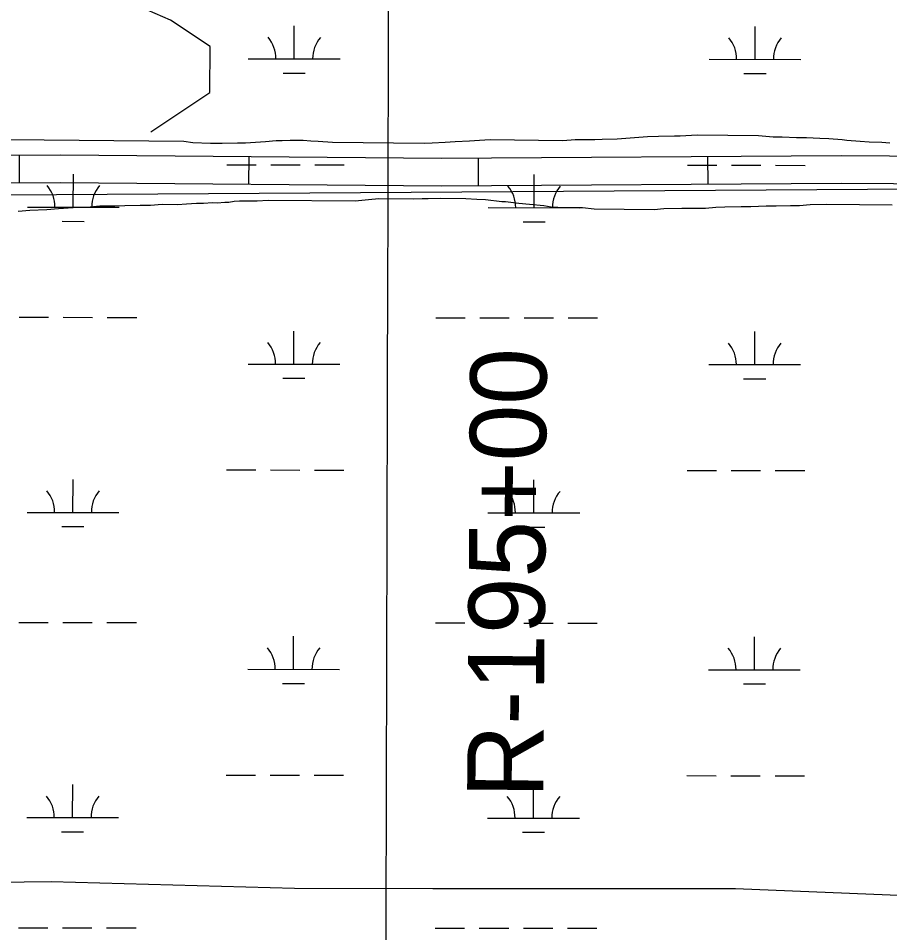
# Model space of a CAD drawing. Extents: x 3148686 to 3186545, y 916144 to 941516.
# Drawn here: x 3181272 to 3182221, y 934239 to 935236 of the extents above; entities that cross this region are included whole.
import ezdxf

# ---------------------------------------------------------------- set-up
doc = ezdxf.new("R2010")
doc.units = 0
for name, color, linetype in [('V-GRID-MAJR', 7, 'Continuous'), ('V-RIVR-RANG-IDEN', 7, 'Continuous'), ('V-ROAD-CNTR', 7, 'Continuous'), ('V-SITE-VEGE', 7, 'Continuous'), ('V-TOPO-SHOR', 7, 'Continuous'), ('V-WETL-SWMP', 7, 'Continuous')]:
    doc.layers.add(name, color=color, linetype=linetype)

msp = doc.modelspace()

# ---------------------------------------------------------------- linework, layer by layer
at = {"layer": 'V-GRID-MAJR'}
msp.add_spline([(3181636.98, 921463.926), (3181653.732, 927525.8520000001), (3181670.487, 933588.868), (3181687.242, 939651.9330000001), (3181687.245, 939652.9770000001)], degree=3, dxfattribs=at)
at = {"layer": 'V-ROAD-CNTR'}
for p, q in [((3181272.5994950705, 935086.9045546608), (3181272.706126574, 935056.904744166)), ((3181522.7738114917, 935085.2572784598), (3181522.5092018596, 935055.2584454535)), ((3181772.5280464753, 935083.6776613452), (3181772.7305081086, 935053.6783445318)), ((3182022.521920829, 935085.3648387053), (3182022.7243824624, 935055.3655218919))]:
    msp.add_line(p, q, dxfattribs=at)
for points in [[(3175951.3237250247, 935211.7951779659), (3176382.307845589, 935208.671569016), (3176470.5953393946, 935209.5957923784), (3176620.7760097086, 935196.5814095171), (3176864.8346697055, 935191.8422417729), (3177214.836670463, 935190.0197937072), (3178164.409190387, 935185.0036060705), (3178868.7521334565, 935178.000117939), (3178994.5302592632, 935168.0617452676), (3179310.4149575, 935168.4596101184), (3179684.655747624, 935144.263698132), (3179924.908202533, 935124.2128807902), (3180138.276027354, 935103.5946004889), (3180300.8405648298, 935086.0975911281), (3180461.1264392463, 935080.6329383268), (3180887.764141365, 935085.5366936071), (3181317.805496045, 935087.0652351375), (3181732.489537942, 935083.4074464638), (3182167.953359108, 935086.346337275), (3182851.8855889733, 935081.7890092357)], [(3175933.1989953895, 935181.9257512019), (3176382.3561544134, 935178.6704309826), (3176469.4546606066, 935179.5822076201), (3176619.187990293, 935166.6065904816), (3176864.4653302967, 935161.8437582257), (3177214.6793295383, 935160.0202062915), (3178164.1808096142, 935155.0043939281), (3178867.419866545, 935148.0118820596), (3178993.3657407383, 935138.060254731), (3179309.4650425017, 935138.4583898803), (3179682.4402523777, 935114.3443018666), (3179922.2177974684, 935094.3331192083), (3180135.2279726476, 935073.7493995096), (3180298.7214351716, 935056.1524088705), (3180460.7875607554, 935050.6270616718), (3180887.9898586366, 935055.5373063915), (3181317.726503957, 935057.0647648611), (3181732.4584620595, 935053.4065535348), (3182167.9546408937, 935056.3456627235), (3182851.7884110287, 935051.788990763)]]:
    msp.add_lwpolyline(points, dxfattribs=at)
at = {"layer": 'V-SITE-VEGE'}
for p, q in [((3181451.935, 935101.675), (3181261.69, 935103.645)), ((3181461.753, 935100.4149999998), (3181451.935, 935101.6749999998)), ((3181480.828, 935099.639), (3181461.753, 935100.415)), ((3181493.5500000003, 935099.508), (3181480.828, 935099.639)), ((3181510.325, 935099.9119999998), (3181493.5500000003, 935099.508)), ((3181518.998, 935099.8209999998), (3181510.325, 935099.9119999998)), ((3181540.99, 935101.3289999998), (3181518.998, 935099.8209999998)), ((3181552.5670000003, 935102.3669999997), (3181540.99, 935101.3289999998)), ((3181558.928, 935102.2989999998), (3181552.5670000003, 935102.3669999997)), ((3181567.608, 935102.789), (3181558.928, 935102.299)), ((3181582.0670000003, 935102.639), (3181567.608, 935102.789)), ((3181590.1520000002, 935101.9759999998), (3181582.0670000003, 935102.639)), ((3181598.248, 935101.8939999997), (3181590.1520000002, 935101.9759999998)), ((3181613.85, 935100.573), (3181598.248, 935101.8939999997)), ((3181713.886, 935099.539), (3181613.85, 935100.573)), ((3181722.566, 935100.0259999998), (3181713.886, 935099.539)), ((3181736.451, 935100.4599999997), (3181722.566, 935100.0259999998)), ((3181747.449, 935101.5029999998), (3181736.451, 935100.4599999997)), ((3181763.0670000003, 935101.9169999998), (3181747.449, 935101.503)), ((3181774.0670000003, 935102.9629999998), (3181763.0670000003, 935101.9169999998)), ((3181785.6380000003, 935103.4219999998), (3181774.0670000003, 935102.9629999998)), ((3181864.857, 935102.6009999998), (3181785.6380000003, 935103.4219999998)), ((3181878.169, 935103.6159999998), (3181864.857, 935102.6009999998)), ((3181899.566, 935103.3949999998), (3181878.169, 935103.6159999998)), ((3181907.666, 935103.8910000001), (3181899.566, 935103.395)), ((3181923.861, 935104.2999999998), (3181907.666, 935103.8910000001)), ((3181956.853, 935106.85), (3181923.861, 935104.3)), ((3181969.001, 935107.3029999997), (3181956.853, 935106.85)), ((3181986.3540000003, 935107.7039999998), (3181969.001, 935107.3029999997)), ((3181992.715, 935107.6369999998), (3181986.3540000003, 935107.7039999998)), ((3182011.231, 935108.6009999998), (3181992.715, 935107.6369999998)), ((3182077.73, 935107.9130000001), (3182011.231, 935108.601)), ((3182093.909, 935106.5879999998), (3182077.73, 935107.9129999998)), ((3182103.739, 935106.4859999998), (3182093.909, 935106.5879999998)), ((3182119.345, 935105.7439999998), (3182103.739, 935106.4859999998)), ((3182130.333, 935105.6319999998), (3182119.345, 935105.7439999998)), ((3182144.781, 935104.902), (3182130.333, 935105.632)), ((3182154.612, 935104.8), (3182144.781, 935104.902)), ((3182169.056, 935103.4959999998), (3182154.612, 935104.7999999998)), ((3182174.254, 935102.8629999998), (3182169.056, 935103.496)), ((3182188.699, 935101.5559999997), (3182174.254, 935102.8629999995)), ((3182198.523, 935100.8759999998), (3182188.699, 935101.556)), ((3182212.4, 935100.733), (3182198.523, 935100.8759999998)), ((3182221.069, 935100.0629999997), (3182212.4, 935100.733)), ((3181731.308, 935039.6679999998), (3181718.005, 935039.2249999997)), ((3181759.065, 935039.3789999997), (3181731.308, 935039.6679999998)), ((3181336.8000000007, 935029.8759999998), (3181315.3880000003, 935028.363)), ((3181350.106, 935030.316), (3181336.8000000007, 935029.876)), ((3181360.526, 935031.365), (3181350.106, 935030.316)), ((3181376.718, 935031.1969999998), (3181360.526, 935031.3649999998)), ((3181387.7090000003, 935031.6619999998), (3181376.718, 935031.197)), ((3181404.487, 935032.0649999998), (3181387.7090000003, 935031.6619999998)), ((3181415.472, 935031.9529999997), (3181404.487, 935032.0649999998)), ((3181428.207, 935032.9769999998), (3181415.472, 935031.9529999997)), ((3181444.9760000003, 935032.8029999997), (3181428.207, 935032.9769999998)), ((3181454.81, 935033.2799999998), (3181444.9760000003, 935032.8029999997)), ((3181465.81, 935034.3219999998), (3181454.81, 935033.2799999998)), ((3181473.326, 935034.2439999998), (3181465.81, 935034.3219999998)), ((3181483.163, 935034.7199999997), (3181473.326, 935034.2440000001)), ((3181488.367, 935034.666), (3181483.163, 935034.7199999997)), ((3181496.468, 935035.1619999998), (3181488.367, 935034.666)), ((3181501.095, 935035.1129999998), (3181496.468, 935035.1619999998)), ((3181506.889, 935036.2079999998), (3181501.095, 935035.1129999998)), ((3181512.678, 935036.729), (3181506.889, 935036.208)), ((3181531.7600000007, 935036.5299999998), (3181512.678, 935036.7289999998)), ((3181543.914, 935037.5599999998), (3181531.7600000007, 935036.5299999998)), ((3181638.7470000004, 935036.577), (3181543.914, 935037.56)), ((3181653.222, 935038.1599999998), (3181638.7470000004, 935036.577)), ((3181664.222, 935039.2069999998), (3181653.222, 935038.1599999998)), ((3181701.807, 935038.816), (3181664.222, 935039.2069999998)), ((3181711.6440000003, 935039.2929999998), (3181701.807, 935038.816)), ((3181718.005, 935039.2249999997), (3181711.6440000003, 935039.2929999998)), ((3181771.2010000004, 935038.674), (3181759.065, 935039.3790000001)), ((3181780.448, 935037.9999999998), (3181771.2010000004, 935038.674)), ((3181798.356, 935036.0789999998), (3181780.448, 935037.9999999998)), ((3181802.4050000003, 935036.0379999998), (3181798.356, 935036.0789999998)), ((3181816.8410000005, 935034.1539999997), (3181802.4050000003, 935036.0379999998)), ((3181828.3960000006, 935032.8759999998), (3181816.8410000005, 935034.1539999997)), ((3181843.9960000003, 935031.5599999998), (3181828.3960000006, 935032.8759999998)), ((3181852.0790000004, 935030.3200000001), (3181843.9960000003, 935031.5599999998)), ((3181867.107, 935029.5849999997), (3181852.0790000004, 935030.3200000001)), ((3182031.3490000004, 935029.6179999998), (3182020.3490000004, 935028.5759999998)), ((3182041.181, 935030.0929999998), (3182031.3490000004, 935029.6179999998)), ((3182059.1150000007, 935030.486), (3182041.181, 935030.093)), ((3182069.5230000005, 935030.38), (3182059.1150000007, 935030.486)), ((3182086.3050000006, 935031.361), (3182069.5230000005, 935030.38)), ((3182097.292, 935031.2459999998), (3182086.3050000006, 935031.3609999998)), ((3182112.91, 935031.6639999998), (3182097.292, 935031.246)), ((3182122.741, 935031.5619999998), (3182112.91, 935031.6639999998)), ((3182134.318, 935032.598), (3182122.741, 935031.5619999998)), ((3182152.248, 935032.9909999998), (3182134.318, 935032.598)), ((3182223.3730000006, 935032.2539999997), (3182152.248, 935032.9909999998)), ((3181284.1380000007, 935026.3739999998), (3181271.406, 935025.3499999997)), ((3181302.6540000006, 935027.339), (3181284.1380000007, 935026.3739999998)), ((3181315.3880000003, 935028.363), (3181302.6540000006, 935027.339)), ((3181886.1910000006, 935029.387), (3181867.107, 935029.5849999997)), ((3181898.898, 935028.0979999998), (3181886.1910000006, 935029.3869999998)), ((3181964.2420000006, 935027.4209999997), (3181898.898, 935028.098)), ((3181974.6620000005, 935028.4709999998), (3181964.2420000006, 935027.4209999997)), ((3181994.327, 935028.8439999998), (3181974.6620000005, 935028.4709999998)), ((3182020.3490000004, 935028.5759999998), (3181994.327, 935028.8439999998))]:
    msp.add_line(p, q, dxfattribs=at)
at = {"layer": 'V-TOPO-SHOR'}
for points in [[(3181415.8663541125, 935112.2493300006), (3181480.4150532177, 935155.1836355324), (3181480.467908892, 935205.3529421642), (3181437.495849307, 935234.0664222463), (3181387.349195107, 935255.6204093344)], [(3180871.0955168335, 935041.1527535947), (3182748.8760952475, 935053.5085288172), (3184282.6159186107, 935044.7256115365)], [(3179544.392027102, 934282.8430102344), (3179651.9278874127, 934311.3979232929), (3179866.9165491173, 934289.67026756), (3179945.746480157, 934282.4201648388), (3179974.429756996, 934296.7240492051), (3179995.9686424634, 934332.5366157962), (3180031.864267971, 934389.8352121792), (3180067.722139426, 934411.2985895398), (3180160.908810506, 934425.5345166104), (3180268.4069167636, 934418.2542106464), (3180375.912573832, 934418.1409484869), (3180461.939751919, 934439.5514701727), (3180483.4333325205, 934432.3617739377), (3180540.701725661, 934367.7979732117), (3180569.3321468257, 934331.9325509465), (3180640.97993244, 934310.3559114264), (3180777.1311122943, 934288.7113146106), (3181307.499904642, 934295.319598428), (3181572.6729745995, 934287.87317463), (3181723.180894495, 934287.7146076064), (3182052.8649095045, 934287.3672703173), (3182239.200497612, 934280.0039054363)]]:
    msp.add_lwpolyline(points, dxfattribs=at)
at = {"layer": 'V-WETL-SWMP'}
for p, q in [((3181572.2089968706, 935191.7598531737), (3181572.246920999, 935227.7598288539)), ((3182074.116650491, 935191.2309910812), (3182074.154574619, 935227.2309667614)), ((3181522.209031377, 935191.8125383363), (3181622.2089623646, 935191.707168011)), ((3182024.116684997, 935191.2836762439), (3182124.116615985, 935191.1783059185)), ((3181560.192749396, 935176.3415080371), (3181584.1927328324, 935176.3162191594)), ((3182062.100403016, 935175.8126459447), (3182086.100386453, 935175.7873570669)), ((3181498.67944592, 935076.4052814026), (3181530.679423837, 935076.3715628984)), ((3181546.6794127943, 935076.3547036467), (3181578.6793907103, 935076.3209851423)), ((3181594.679379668, 935076.3041258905), (3181626.679357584, 935076.2704073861)), ((3182000.587099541, 935075.8764193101), (3182032.5870774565, 935075.8427008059)), ((3182048.5870664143, 935075.8258415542), (3182080.587044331, 935075.7921230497)), ((3182096.5870332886, 935075.7752637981), (3182128.587011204, 935075.7415452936)), ((3181331.5666496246, 935030.1513486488), (3181331.6045737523, 935066.1513243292)), ((3181833.4743032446, 935029.6224865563), (3181833.512227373, 935065.6224622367)), ((3181281.5666841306, 935030.2040338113), (3181381.566615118, 935030.0986634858)), ((3181783.474337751, 935029.6751717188), (3181883.474268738, 935029.5698013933)), ((3181319.550402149, 935014.7330035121), (3181343.5503855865, 935014.7077146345)), ((3181821.45805577, 935014.2041414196), (3181845.4580392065, 935014.178852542)), ((3181272.5962016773, 934910.142433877), (3181304.596179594, 934910.1087153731)), ((3181320.5961685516, 934910.0918561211), (3181352.5961464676, 934910.0581376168)), ((3181368.596135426, 934910.041278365), (3181400.5961133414, 934910.0075598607)), ((3181726.503888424, 934909.664149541), (3181758.5038663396, 934909.6304310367)), ((3181774.5038552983, 934909.6135717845), (3181806.503833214, 934909.5798532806)), ((3181822.5038221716, 934909.5629940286), (3181854.503800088, 934909.5292755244)), ((3181870.503789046, 934909.5124162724), (3181902.503766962, 934909.4786977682)), ((3181571.858541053, 934859.085077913), (3181571.8964651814, 934895.0850535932)), ((3182073.7661946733, 934858.5562158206), (3182073.804118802, 934894.5561915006)), ((3181521.858575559, 934859.1377630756), (3181621.858506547, 934859.0323927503)), ((3182023.766229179, 934858.6089009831), (3182123.766160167, 934858.5035306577)), ((3181559.842293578, 934843.6667327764), (3181583.8422770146, 934843.6414438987)), ((3182061.7499471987, 934843.1378706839), (3182085.749930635, 934843.1125818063)), ((3181498.3289901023, 934743.7305061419), (3181530.3289680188, 934743.6967876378)), ((3181546.3289569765, 934743.679928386), (3181578.3289348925, 934743.6462098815)), ((3181594.3289238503, 934743.6293506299), (3181626.3289017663, 934743.5956321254)), ((3182000.2366437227, 934743.2016440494), (3182032.2366216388, 934743.1679255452)), ((3182048.2366105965, 934743.1510662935), (3182080.2365885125, 934743.1173477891)), ((3182096.236577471, 934743.1004885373), (3182128.236555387, 934743.0667700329)), ((3181331.216193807, 934697.4765733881), (3181331.254117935, 934733.4765490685)), ((3181833.1238474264, 934696.9477112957), (3181833.161771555, 934732.9476869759)), ((3181281.216228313, 934697.5292585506), (3181381.2161593, 934697.4238882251)), ((3181783.1238819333, 934697.0003964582), (3181883.1238129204, 934696.8950261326)), ((3181319.199946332, 934682.0582282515), (3181343.1999297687, 934682.0329393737)), ((3181821.107599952, 934681.529366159), (3181845.107583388, 934681.5040772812)), ((3181272.2457458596, 934577.4676586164), (3181304.245723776, 934577.4339401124)), ((3181320.245712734, 934577.4170808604), (3181352.24569065, 934577.3833623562)), ((3181368.245679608, 934577.3665031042), (3181400.2456575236, 934577.3327846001)), ((3181726.1534326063, 934576.9893742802), (3181758.1534105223, 934576.9556557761)), ((3181774.15339948, 934576.9387965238), (3181806.153377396, 934576.9050780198)), ((3181822.153366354, 934576.8882187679), (3181854.15334427, 934576.8545002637)), ((3181870.153333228, 934576.8376410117), (3181902.153311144, 934576.8039225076)), ((3181571.508085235, 934526.4103026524), (3181571.546009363, 934562.4102783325)), ((3182073.4157388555, 934525.8814405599), (3182073.453662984, 934561.88141624)), ((3181521.5081197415, 934526.4629878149), (3181621.508050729, 934526.3576174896)), ((3182023.4157733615, 934525.9341257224), (3182123.415704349, 934525.8287553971)), ((3181559.49183776, 934510.9919575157), (3181583.4918211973, 934510.966668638)), ((3182061.399491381, 934510.4630954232), (3182085.3994748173, 934510.4378065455)), ((3181497.9785342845, 934411.055730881), (3181529.978512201, 934411.0220123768)), ((3181545.9785011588, 934411.005153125), (3181577.9784790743, 934410.9714346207)), ((3181593.978468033, 934410.9545753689), (3181625.9784459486, 934410.9208568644)), ((3181999.886187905, 934410.5268687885), (3182031.886165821, 934410.4931502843)), ((3182047.8861547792, 934410.4762910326), (3182079.8861326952, 934410.4425725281)), ((3182095.8861216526, 934410.4257132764), (3182127.886099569, 934410.391994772)), ((3181330.8657379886, 934364.8017981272), (3181330.903662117, 934400.8017738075)), ((3181832.773391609, 934364.2729360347), (3181832.811315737, 934400.2729117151)), ((3181280.8657724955, 934364.8544832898), (3181380.8657034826, 934364.7491129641)), ((3181782.7734261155, 934364.3256211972), (3181882.7733571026, 934364.2202508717)), ((3181318.849490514, 934349.3834529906), (3181342.8494739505, 934349.3581641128)), ((3181820.757144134, 934348.854590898), (3181844.7571275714, 934348.8293020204)), ((3181271.895290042, 934244.7928833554), (3181303.8952679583, 934244.7591648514)), ((3181319.895256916, 934244.7423055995), (3181351.895234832, 934244.7085870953)), ((3181367.8952237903, 934244.6917278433), (3181399.895201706, 934244.6580093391)), ((3181725.8029767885, 934244.3145990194), (3181757.8029547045, 934244.2808805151)), ((3181773.8029436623, 934244.2640212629), (3181805.8029215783, 934244.230302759)), ((3181821.8029105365, 934244.213443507), (3181853.8028884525, 934244.1797250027)), ((3181869.8028774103, 934244.1628657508), (3181901.8028553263, 934244.1291472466))]:
    msp.add_line(p, q, dxfattribs=at)
for centre, radius, start, end in [((3181516.9665990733, 935192.2928656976), 35.24628790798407, 359.16780716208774, 40.71146549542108), ((3181627.4523950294, 935192.1764463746), 35.246287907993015, 139.1678041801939, 180.71146251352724), ((3182018.8742526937, 935191.7640036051), 35.24628790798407, 359.16780716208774, 40.71146549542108), ((3182129.360048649, 935191.6475842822), 35.246287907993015, 139.1678041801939, 180.71146251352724), ((3181276.3242518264, 935030.6843611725), 35.24628790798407, 359.16780716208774, 40.71146549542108), ((3181386.8100477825, 935030.5679418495), 35.246287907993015, 139.1678041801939, 180.71146251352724), ((3181778.2319054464, 935030.15549908), 35.24628790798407, 359.16780716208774, 40.71146549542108), ((3181888.717701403, 935030.0390797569), 35.246287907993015, 139.1678041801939, 180.71146251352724), ((3181516.6161432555, 934859.6180904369), 35.24628790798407, 359.16780716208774, 40.71146549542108), ((3181627.101939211, 934859.501671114), 35.246287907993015, 139.1678041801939, 180.71146251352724), ((3182018.523796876, 934859.0892283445), 35.24628790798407, 359.16780716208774, 40.71146549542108), ((3182129.009592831, 934858.9728090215), 35.246287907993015, 139.1678041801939, 180.71146251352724), ((3181275.9737960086, 934698.0095859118), 35.24628790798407, 359.16780716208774, 40.71146549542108), ((3181386.4595919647, 934697.8931665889), 35.246287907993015, 139.1678041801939, 180.71146251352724), ((3181777.881449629, 934697.4807238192), 35.24628790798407, 359.16780716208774, 40.71146549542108), ((3181888.3672455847, 934697.3643044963), 35.246287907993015, 139.1678041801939, 180.71146251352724), ((3181516.2656874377, 934526.9433151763), 35.24628790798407, 359.16780716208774, 40.71146549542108), ((3181626.7514833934, 934526.8268958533), 35.246287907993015, 139.1678041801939, 180.71146251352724), ((3182018.1733410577, 934526.4144530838), 35.24628790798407, 359.16780716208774, 40.71146549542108), ((3182128.6591370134, 934526.2980337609), 35.246287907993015, 139.1678041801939, 180.71146251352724), ((3181275.623340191, 934365.3348106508), 35.24628790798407, 359.16780716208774, 40.71146549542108), ((3181386.1091361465, 934365.2183913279), 35.246287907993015, 139.1678041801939, 180.71146251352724), ((3181777.5309938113, 934364.8059485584), 35.24628790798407, 359.16780716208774, 40.71146549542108), ((3181888.0167897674, 934364.6895292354), 35.246287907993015, 139.1678041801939, 180.71146251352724)]:
    msp.add_arc(centre, radius, start, end, dxfattribs=at)

# ---------------------------------------------------------------- texts
at = {"layer": 'V-RIVR-RANG-IDEN'}
msp.add_text('R-195+00', height=82.999998, rotation=89.55161199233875, dxfattribs=at).set_placement((3181843.454, 934385.6680000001))

doc.saveas('drawing.dxf')
